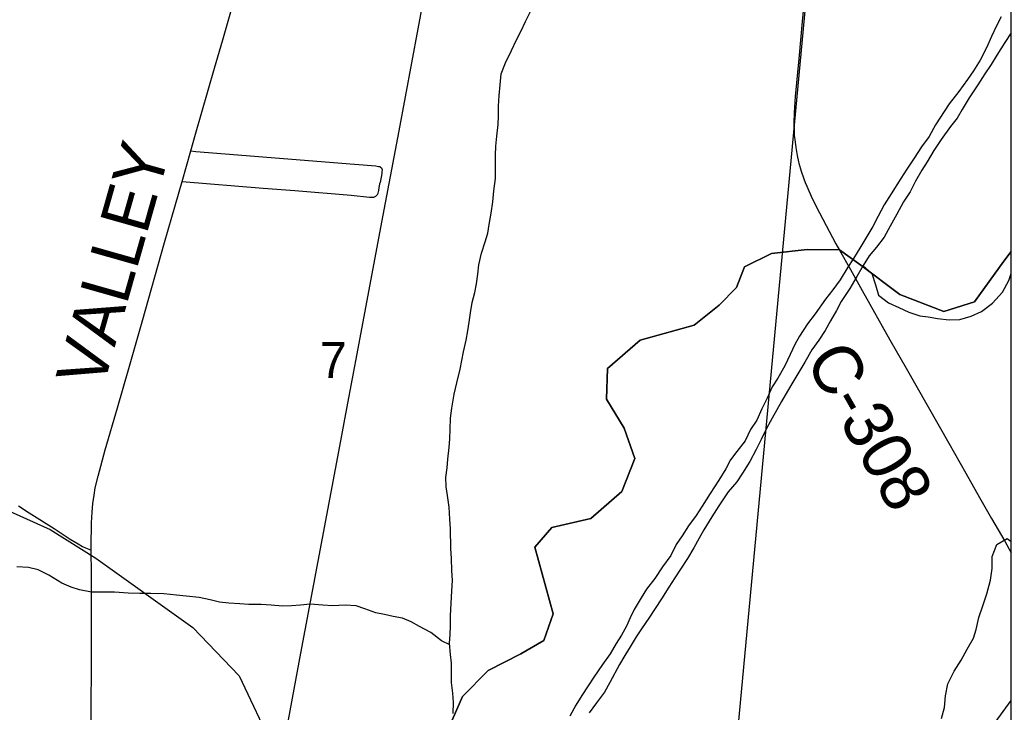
# Model space of a CAD drawing. Extents: x 0 to 1134, y 0 to 440.
# Drawn here: x 845.216 to 846.364, y 365.167 to 365.969 of the extents above; entities that cross this region are included whole.
import ezdxf

# ---------------------------------------------------------------- set-up
doc = ezdxf.new("R2010")
doc.units = 0
for name, color, linetype in [('Default', 7, 'Continuous'), ('GM_X_County_Road', 7, 'Continuous'), ('GM_X_County_Road_Text', 7, 'Continuous'), ('GM_X_Major_River', 7, 'Continuous'), ('GM_X_Minor_River', 7, 'Continuous'), ('GM_X_Rail_Line', 7, 'Continuous'), ('GM_X_Section', 7, 'Continuous'), ('GM_X_Section_Text', 7, 'Continuous'), ('GM_X_Township_Road', 7, 'Continuous'), ('GM_X_Unincorporated', 7, 'Continuous'), ('GM_X_US_Route', 7, 'Continuous'), ('SH_Cut_Line', 7, 'Continuous')]:
    doc.layers.add(name, color=color, linetype=linetype)

msp = doc.modelspace()

# ---------------------------------------------------------------- linework, layer by layer
at = {"layer": 'Default'}
msp.add_lwpolyline([(846.3638, 365.012), (846.3638, 366.0198), (846.1306, 366.041), (846.0373, 365.0414)], close=True, dxfattribs=at)
at = {"layer": 'GM_X_County_Road'}
msp.add_line((845.4037, 365.7813), (845.4139, 365.8168), dxfattribs=at)
for points in [[(845.4139, 365.8168), (845.4194, 365.8363), (845.4414, 365.9125), (845.4507, 365.9454), (845.4672, 366.0025), (845.4825, 366.0558), (845.4955, 366.1012)], [(846.1285, 366.0482), (846.1251, 366.0039), (846.1218, 365.9667), (846.1178, 365.9234), (846.1136, 365.88), (846.1124, 365.8614), (846.1121, 365.8489), (846.1124, 365.8395), (846.1127, 365.8348), (846.1131, 365.8302), (846.1143, 365.8209), (846.1159, 365.8116), (846.1177, 365.8043)], [(846.1177, 365.8043), (846.1181, 365.8025), (846.1206, 365.7935), (846.1236, 365.7846), (846.1253, 365.7802), (846.127, 365.7759), (846.1335, 365.7617), (846.1419, 365.745), (846.1609, 365.7093), (846.1651, 365.7018)], [(845.2985, 365.3544), (845.2985, 365.3587), (845.2988, 365.3862), (845.2994, 365.3986), (845.3003, 365.4086), (845.3017, 365.4181), (845.3032, 365.4268), (845.3064, 365.4402), (845.3147, 365.4708), (845.3288, 365.5193), (845.3419, 365.5648), (845.3575, 365.6189), (845.3835, 365.7106), (845.3918, 365.7402), (845.4037, 365.7813)], [(846.1651, 365.7018), (846.1776, 365.6794), (846.1914, 365.6551), (846.2233, 365.5981), (846.2421, 365.5652), (846.2917, 365.4783), (846.3114, 365.4437), (846.3272, 365.4156), (846.3412, 365.3913), (846.3563, 365.3649), (846.3638, 365.3515)], [(845.2983, 365.1216), (845.2985, 365.1716), (845.2987, 365.221), (845.2988, 365.2529), (845.2988, 365.3021), (845.2987, 365.3269), (845.2985, 365.3544)]]:
    msp.add_lwpolyline(points, dxfattribs=at)
at = {"layer": 'GM_X_Major_River'}
for points in [[(846.3524, 365.9722), (846.3469, 365.9617), (846.3412, 365.9493), (846.3352, 365.9362), (846.3281, 365.9219), (846.3202, 365.9096), (846.3131, 365.8995), (846.3033, 365.8857), (846.292, 365.8715), (846.2762, 365.8469), (846.2687, 365.8334), (846.26, 365.8214), (846.2514, 365.8083), (846.2431, 365.7956), (846.236, 365.7848), (846.225, 365.7672), (846.2167, 365.7545), (846.2099, 365.7413), (846.2036, 365.7293), (846.1977, 365.7196), (846.1897, 365.7061), (846.1811, 365.6923), (846.1748, 365.6822), (846.1657, 365.6676), (846.1571, 365.656), (846.1488, 365.6452), (846.137, 365.628), (846.128, 365.6165), (846.1186, 365.6023), (846.1134, 365.5925)], [(846.3638, 365.9535), (846.3637, 365.9534), (846.3566, 365.9425), (846.3472, 365.9276), (846.3405, 365.9167), (846.3334, 365.9059), (846.3251, 365.8932), (846.3153, 365.8782), (846.307, 365.8647), (846.3014, 365.8546), (846.2936, 365.8449), (846.2826, 365.83), (846.2744, 365.8173), (846.2665, 365.8042), (846.2605, 365.7944), (846.253, 365.7817), (846.2467, 365.7693), (846.2392, 365.7577), (846.2316, 365.7435), (846.2237, 365.7296), (846.2169, 365.7169), (846.2079, 365.7053), (846.1994, 365.6953), (846.1926, 365.684), (846.1851, 365.6713), (846.1768, 365.6575), (846.167, 365.6425), (846.1614, 365.632), (846.1547, 365.62), (846.1483, 365.6088), (846.1409, 365.5975), (846.133, 365.5863), (846.1247, 365.5721), (846.1121, 365.5511), (846.1049, 365.5388), (846.0978, 365.5268), (846.0923, 365.5171), (846.0871, 365.5073), (846.0804, 365.4953), (846.0744, 365.4825), (846.0684, 365.4709), (846.0612, 365.457), (846.0526, 365.4436), (846.0463, 365.4338), (846.0361, 365.4219), (846.0251, 365.4059), (846.0172, 365.3931), (846.0078, 365.3782), (846.0026, 365.3684), (845.9963, 365.3572), (845.9888, 365.3448), (845.9809, 365.3325), (845.9742, 365.3224), (845.9675, 365.3115), (845.9588, 365.2981), (845.9517, 365.2868), (845.9442, 365.2756), (845.9364, 365.2644), (845.9297, 365.2543), (845.9226, 365.2427), (845.9166, 365.2326), (845.9103, 365.2221), (845.8992, 365.2011), (845.8929, 365.1902), (845.8835, 365.1779), (845.8752, 365.1663)], [(846.1134, 365.5925), (846.1078, 365.5812), (846.1018, 365.5681), (846.0935, 365.5535), (846.0872, 365.5438), (846.0812, 365.5306), (846.0752, 365.5182), (846.0692, 365.5051), (846.0621, 365.4942), (846.0557, 365.4811), (846.046, 365.4688), (846.0389, 365.4591), (846.0333, 365.4486), (846.0254, 365.4355), (846.0152, 365.4201), (846.0061, 365.4056), (845.999, 365.3947), (845.99, 365.3828), (845.9829, 365.3712), (845.9759, 365.3611), (845.9695, 365.3483), (845.9601, 365.3352), (845.951, 365.3218), (845.9416, 365.3095), (845.9353, 365.2994), (845.9274, 365.2859), (845.9226, 365.2761), (845.9182, 365.2664), (845.9126, 365.2562), (845.9063, 365.2465), (845.8996, 365.2345), (845.8906, 365.2222), (845.8807, 365.2076), (845.8741, 365.1975), (845.8666, 365.1863), (845.8595, 365.1751), (845.8527, 365.1623)]]:
    msp.add_lwpolyline(points, dxfattribs=at)
at = {"layer": 'GM_X_Minor_River'}
for points in [[(845.7178, 365.1654), (845.7179, 365.1783), (845.7172, 365.1889), (845.7158, 365.2011), (845.7155, 365.2143), (845.7156, 365.2238), (845.7145, 365.2337), (845.7135, 365.247), (845.7143, 365.2568), (845.7144, 365.2667), (845.7145, 365.2785), (845.7162, 365.3073), (845.7167, 365.3194), (845.716, 365.3308), (845.7157, 365.3448), (845.7151, 365.3566), (845.7145, 365.3793), (845.7138, 365.3903), (845.7128, 365.4044), (845.711, 365.4177), (845.7095, 365.4279), (845.7092, 365.4386), (845.7105, 365.4499), (845.7113, 365.4598), (845.7129, 365.4734), (845.7137, 365.4836), (845.7142, 365.4943), (845.7147, 365.5072), (845.7159, 365.5189), (845.7187, 365.5352), (845.7218, 365.5481), (845.7257, 365.564), (845.7277, 365.5742), (845.7296, 365.584), (845.7327, 365.5977), (845.7347, 365.6086), (845.7363, 365.6185), (845.7375, 365.6295), (845.7395, 365.6412), (845.7426, 365.653), (845.7446, 365.6628), (845.7462, 365.6742), (845.7474, 365.6848), (845.7505, 365.6984), (845.7548, 365.7116), (845.7579, 365.7215), (845.7595, 365.7317), (845.7615, 365.7446), (845.7635, 365.7578), (845.7647, 365.7707), (845.7667, 365.7847), (845.7668, 365.7999), (845.7665, 365.8117), (845.767, 365.8223), (845.7682, 365.8337), (845.7698, 365.8473), (845.7703, 365.8571), (845.77, 365.8685), (845.7708, 365.881), (845.772, 365.8932), (845.7733, 365.906), (845.7783, 365.9189), (845.7852, 365.9329), (845.791, 365.9453), (845.7963, 365.9559), (845.8013, 365.9665), (845.8136, 365.9914)], [(846.1924, 365.6836), (846.2024, 365.6749), (846.2068, 365.6619), (846.2102, 365.6498), (846.2218, 365.641), (846.2339, 365.6356), (846.2452, 365.6302), (846.258, 365.6259), (846.2678, 365.6247), (846.2784, 365.6227), (846.292, 365.6211), (846.3045, 365.6217), (846.3174, 365.6254), (846.3296, 365.631), (846.3421, 365.6404), (846.3539, 365.6532), (846.3612, 365.6668), (846.3638, 365.6749)], [(846.2833, 365.1595), (846.2868, 365.1724), (846.2876, 365.1857), (846.2904, 365.1997), (846.2977, 365.2144), (846.3061, 365.2273), (846.313, 365.2397), (846.3203, 365.2526), (846.3234, 365.2628), (846.3265, 365.2764), (846.3311, 365.29), (846.3358, 365.304), (846.3397, 365.3199), (846.3417, 365.3332), (846.3418, 365.3472), (846.3472, 365.3612), (846.359, 365.368), (846.3638, 365.3647)], [(845.7136, 365.2449), (845.704, 365.2497), (845.6916, 365.2593), (845.6788, 365.2662), (845.669, 365.2716), (845.6588, 365.2758), (845.6483, 365.2778), (845.6381, 365.2802), (845.6282, 365.2818), (845.6154, 365.2864), (845.6052, 365.2899), (845.5924, 365.2908), (845.578, 365.2901), (845.5666, 365.291), (845.5519, 365.2918), (845.5409, 365.2908), (845.5303, 365.2901), (845.5201, 365.2898), (845.5069, 365.291), (845.4952, 365.2915), (845.4808, 365.2916), (845.4706, 365.2924), (845.4577, 365.2933), (845.4471, 365.2945), (845.4362, 365.2969), (845.4233, 365.2996), (845.4086, 365.3012), (845.3973, 365.3025), (845.3825, 365.3041), (845.3674, 365.3042), (845.3549, 365.3043), (845.3413, 365.3048), (845.3254, 365.3057), (845.2986, 365.3059), (845.285, 365.3086), (845.2751, 365.3117), (845.2646, 365.3164), (845.2495, 365.3256), (845.2371, 365.3317), (845.2258, 365.3345), (845.2122, 365.3353)]]:
    msp.add_lwpolyline(points, dxfattribs=at)
at = {"layer": 'GM_X_Rail_Line'}
for points in [[(845.5211, 365.1268), (845.5414, 365.2353), (845.5864, 365.4749), (845.5945, 365.5187), (845.6076, 365.5879), (845.6351, 365.7343), (845.6549, 365.8402), (845.677, 365.9582), (845.701, 366.0865), (845.7095, 366.133), (845.7171, 366.1728), (845.7235, 366.2088), (845.7436, 366.3134), (845.7617, 366.4099), (845.7922, 366.5744), (845.9069, 367.1837)], [(844.4788, 365.6828), (844.5366, 365.6405), (844.6265, 365.5882), (844.7048, 365.5468), (844.7399, 365.5301), (844.7854, 365.5111), (844.8292, 365.4992), (844.9105, 365.483), (844.9942, 365.4585), (845.1128, 365.434), (845.188, 365.4066), (845.2508, 365.3785), (845.304, 365.3451), (845.4162, 365.2651), (845.4698, 365.2091), (845.5097, 365.125)]]:
    msp.add_lwpolyline(points, dxfattribs=at)
at = {"layer": 'GM_X_Section'}
msp.add_lwpolyline([(845.1199, 366.1238), (846.1306, 366.041), (846.0373, 365.0414), (845.0287, 365.1352)], close=True, dxfattribs=at)
at = {"layer": 'GM_X_Township_Road'}
for points in [[(845.4139, 365.8168), (845.4195, 365.8163), (845.4537, 365.8135), (845.6033, 365.8014), (845.6282, 365.7994), (845.6313, 365.7989), (845.6326, 365.7986), (845.6336, 365.798), (845.6345, 365.7971), (845.6352, 365.7959), (845.6353, 365.7948), (845.6352, 365.7927), (845.635, 365.7907), (845.6331, 365.7804)], [(845.4037, 365.7813), (845.4974, 365.7738), (845.5343, 365.7708), (845.5996, 365.7654), (845.6208, 365.7634), (845.6243, 365.7633), (845.6257, 365.7634), (845.6267, 365.7637), (845.6281, 365.7645), (845.6292, 365.7654), (845.6299, 365.7663), (845.6307, 365.7678), (845.6312, 365.7694), (845.6314, 365.7709), (845.6321, 365.7746), (845.6331, 365.7804)], [(845.2141, 365.4057), (845.2266, 365.3979), (845.2556, 365.3795), (845.274, 365.3674), (845.2833, 365.3618), (845.2884, 365.3589), (845.2917, 365.3572), (845.2958, 365.3555), (845.2985, 365.3544)]]:
    msp.add_lwpolyline(points, dxfattribs=at)
at = {"layer": 'GM_X_Unincorporated'}
for points in [[(845.7139, 365.1515), (845.7286, 365.185), (845.758, 365.2151), (845.796, 365.2344), (845.8228, 365.2501), (845.8333, 365.2807), (845.8122, 365.3581), (845.832, 365.3809), (845.8769, 365.3913), (845.9128, 365.4224), (845.928, 365.4608), (845.9155, 365.4956), (845.8953, 365.5294), (845.8964, 365.565), (845.9343, 365.5976), (845.9968, 365.6149), (846.0257, 365.6382), (846.0459, 365.6588), (846.055, 365.6827), (846.0863, 365.6981), (846.1274, 365.7028), (846.1649, 365.7023), (846.1897, 365.6847), (846.2349, 365.6507), (846.2858, 365.6308), (846.3215, 365.642), (846.3553, 365.689), (846.3638, 365.7004), (846.3638, 369.3181)], [(846.3638, 365.0089), (846.3638, 365.7004), (846.3553, 365.689), (846.3215, 365.642), (846.2858, 365.6308), (846.2349, 365.6507), (846.1897, 365.6847), (846.1649, 365.7023), (846.1274, 365.7028), (846.0863, 365.6981), (846.055, 365.6827), (846.0459, 365.6588), (846.0257, 365.6382), (845.9968, 365.6149), (845.9343, 365.5976), (845.8964, 365.565), (845.8953, 365.5294), (845.9155, 365.4956), (845.928, 365.4608), (845.9128, 365.4224), (845.8769, 365.3913), (845.832, 365.3809), (845.8122, 365.3581), (845.8333, 365.2807), (845.8228, 365.2501), (845.796, 365.2344), (845.758, 365.2151), (845.7286, 365.185), (845.7139, 365.1515)]]:
    msp.add_lwpolyline(points, dxfattribs=at)
at = {"layer": 'GM_X_US_Route'}
msp.add_lwpolyline([(845.8219, 364.4542), (845.8758, 364.5206), (845.9097, 364.563), (845.9243, 364.5815), (845.9489, 364.6133), (845.9937, 364.6725), (846.0264, 364.717), (846.1051, 364.8253), (846.1257, 364.8534), (846.1672, 364.9105), (846.1914, 364.9436), (846.2092, 364.9682), (846.2299, 364.9967), (846.2466, 365.0194), (846.2538, 365.0292), (846.2848, 365.072), (846.3087, 365.1045), (846.3287, 365.1322), (846.3638, 365.1804)], dxfattribs=at)
at = {"layer": 'SH_Cut_Line'}
msp.add_lwpolyline([(846.3638, 355.7181), (846.3638, 369.3181), (835.2574, 369.3181)], dxfattribs=at)

# ---------------------------------------------------------------- texts
at = {"layer": 'GM_X_County_Road_Text'}
for s, rotation, p in [('VALLEY', 74.1727, (845.3117, 365.54)), ('C-308', 299.6403, (846.1243, 365.5745))]:
    msp.add_text(s, height=0.05682, rotation=rotation, dxfattribs=at).set_placement(p)
at = {"layer": 'GM_X_Section_Text'}
msp.add_text('7', height=0.0419, rotation=0, dxfattribs=at).set_placement((845.5632, 365.5537))

doc.saveas('drawing.dxf')
